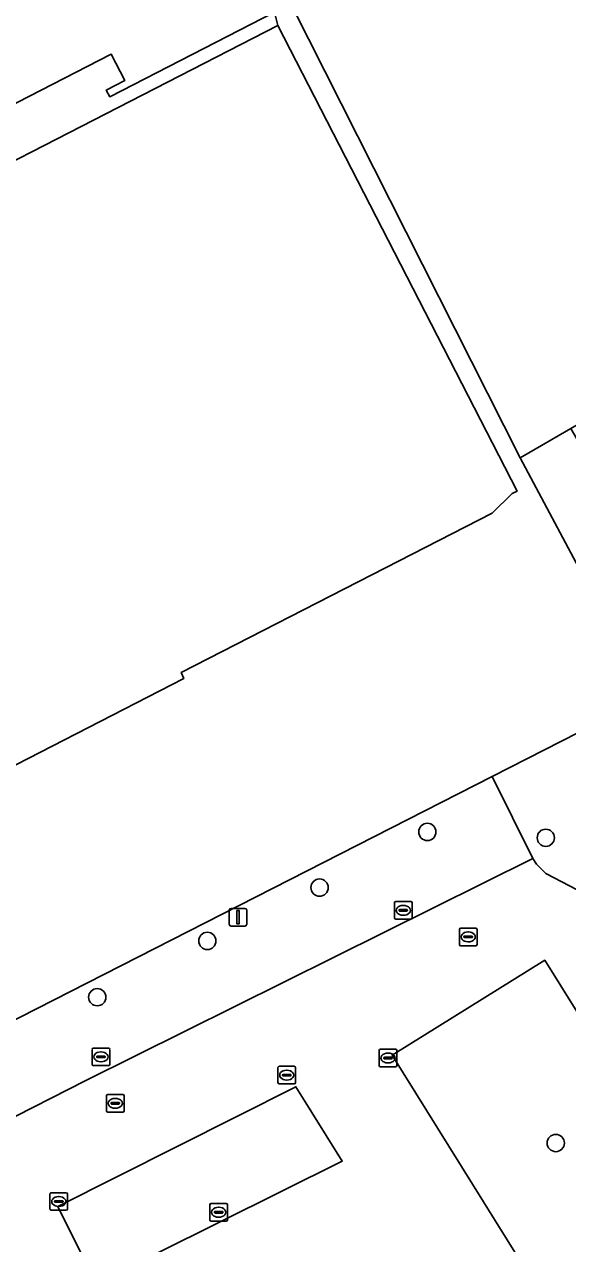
# Model space of a CAD drawing. Extents: x 158835 to 160077, y 386387 to 387778.
# Drawn here: x 159734 to 159764.8, y 387596.1 to 387665.3 of the extents above; entities that cross this region are included whole.
import ezdxf

# ---------------------------------------------------------------- set-up
doc = ezdxf.new("R2010")
doc.units = 0
for name, color, linetype in [('IMGEO_Boom', 7, 'Continuous'), ('IMGEO_Kolk', 7, 'Continuous'), ('IMGEO_Lichtmast', 7, 'Continuous'), ('IMGEO_Pand', 7, 'Continuous'), ('IMGEO_Parkeervlak_open', 7, 'Continuous'), ('IMGEO_Rijbaan_lokaal_open', 7, 'Continuous'), ('IMGEO_Rioolput', 7, 'Continuous'), ('IMGEO_Voetpad_open', 7, 'Continuous')]:
    doc.layers.add(name, color=color, linetype=linetype)

msp = doc.modelspace()

# ---------------------------------------------------------------- linework, layer by layer
at = {"layer": 'IMGEO_Boom'}
for centre in [(159756.845, 387619.453), (159763.557, 387619.119), (159750.734, 387616.296), (159744.373, 387613.272), (159738.134, 387610.079), (159764.123, 387601.805)]:
    msp.add_circle(centre, 0.489, dxfattribs=at)
at = {"layer": 'IMGEO_Kolk'}
for p, q in [((159754.98, 387614.576), (159754.98, 387615.428)), ((159755.055, 387615.502), (159755.907, 387615.502)), ((159755.981, 387615.428), (159755.981, 387614.576)), ((159755.239, 387614.996), (159755.239, 387615.008)), ((159755.677, 387614.959), (159755.279, 387614.959)), ((159755.282, 387615.045), (159755.68, 387615.045)), ((159755.491, 387614.722), (159755.466, 387614.722)), ((159755.468, 387615.282), (159755.493, 387615.282)), ((159755.723, 387615.008), (159755.723, 387614.996)), ((159755.907, 387614.502), (159755.055, 387614.502)), ((159737.844, 387606.269), (159737.844, 387607.121)), ((159737.919, 387607.195), (159738.771, 387607.195)), ((159738.845, 387607.121), (159738.845, 387606.269)), ((159754.115, 387606.201), (159754.115, 387607.053)), ((159754.19, 387607.127), (159755.042, 387607.127)), ((159755.116, 387607.053), (159755.116, 387606.201)), ((159738.103, 387606.689), (159738.103, 387606.701)), ((159738.541, 387606.652), (159738.143, 387606.652)), ((159738.146, 387606.738), (159738.544, 387606.738)), ((159738.355, 387606.415), (159738.33, 387606.415)), ((159738.332, 387606.975), (159738.357, 387606.975)), ((159738.587, 387606.701), (159738.587, 387606.689)), ((159754.374, 387606.621), (159754.374, 387606.633)), ((159754.812, 387606.584), (159754.414, 387606.584)), ((159754.417, 387606.67), (159754.815, 387606.67)), ((159754.626, 387606.347), (159754.601, 387606.347)), ((159754.603, 387606.907), (159754.628, 387606.907)), ((159754.858, 387606.633), (159754.858, 387606.621)), ((159738.771, 387606.195), (159737.919, 387606.195)), ((159748.377, 387605.231), (159748.377, 387606.083)), ((159748.452, 387606.157), (159749.304, 387606.157)), ((159748.636, 387605.651), (159748.636, 387605.663)), ((159748.679, 387605.7), (159749.077, 387605.7)), ((159748.865, 387605.937), (159748.89, 387605.937)), ((159749.12, 387605.663), (159749.12, 387605.651)), ((159749.378, 387606.083), (159749.378, 387605.231)), ((159755.042, 387606.127), (159754.19, 387606.127)), ((159749.304, 387605.157), (159748.452, 387605.157)), ((159749.074, 387605.614), (159748.676, 387605.614)), ((159748.888, 387605.377), (159748.863, 387605.377)), ((159735.455, 387598.064), (159735.455, 387598.916)), ((159735.53, 387598.99), (159736.382, 387598.99)), ((159735.943, 387598.77), (159735.968, 387598.77)), ((159736.456, 387598.916), (159736.456, 387598.064)), ((159735.714, 387598.484), (159735.714, 387598.496)), ((159736.152, 387598.447), (159735.754, 387598.447)), ((159735.757, 387598.533), (159736.155, 387598.533)), ((159735.966, 387598.21), (159735.941, 387598.21)), ((159736.198, 387598.496), (159736.198, 387598.484)), ((159744.517, 387597.454), (159744.517, 387598.306)), ((159744.592, 387598.38), (159745.444, 387598.38)), ((159745.005, 387598.16), (159745.03, 387598.16)), ((159745.518, 387598.306), (159745.518, 387597.454)), ((159736.382, 387597.99), (159735.53, 387597.99)), ((159745.444, 387597.38), (159744.592, 387597.38)), ((159744.776, 387597.874), (159744.776, 387597.886)), ((159745.214, 387597.837), (159744.816, 387597.837)), ((159744.819, 387597.923), (159745.217, 387597.923)), ((159745.028, 387597.6), (159745.003, 387597.6)), ((159745.26, 387597.886), (159745.26, 387597.874))]:
    msp.add_line(p, q, dxfattribs=at)
for points in [[(159754.98, 387614.576), (159754.98, 387615.428)], [(159755.055, 387615.502), (159755.907, 387615.502)], [(159755.981, 387615.428), (159755.981, 387614.576)], [(159755.907, 387614.502), (159755.055, 387614.502)], [(159737.844, 387606.269), (159737.844, 387607.121)], [(159737.919, 387607.195), (159738.771, 387607.195)], [(159738.845, 387607.121), (159738.845, 387606.269)], [(159754.115, 387606.201), (159754.115, 387607.053)], [(159754.19, 387607.127), (159755.042, 387607.127)], [(159755.116, 387607.053), (159755.116, 387606.201)], [(159738.771, 387606.195), (159737.919, 387606.195)], [(159748.377, 387605.231), (159748.377, 387606.083)], [(159748.452, 387606.157), (159749.304, 387606.157)], [(159749.378, 387606.083), (159749.378, 387605.231)], [(159755.042, 387606.127), (159754.19, 387606.127)], [(159749.304, 387605.157), (159748.452, 387605.157)], [(159735.455, 387598.064), (159735.455, 387598.916)], [(159735.53, 387598.99), (159736.382, 387598.99)], [(159736.456, 387598.916), (159736.456, 387598.064)], [(159744.517, 387597.454), (159744.517, 387598.306)], [(159744.592, 387598.38), (159745.444, 387598.38)], [(159745.518, 387598.306), (159745.518, 387597.454)], [(159736.382, 387597.99), (159735.53, 387597.99)], [(159745.444, 387597.38), (159744.592, 387597.38)]]:
    msp.add_lwpolyline(points, dxfattribs=at)
for centre, radius, start, end in [((159755.057, 387615.426), 0.0765, 91.55205, 178.44795), ((159755.057, 387615.426), 0.0765, 91.55205, 178.44795), ((159755.905, 387615.426), 0.0765, 1.55205, 88.44795), ((159755.905, 387615.426), 0.0765, 1.55205, 88.44795), ((159755.279, 387615.005), 0.0403, 85.87752, 175.75265), ((159755.276, 387614.995), 0.0366, 178.93798, 274.71019), ((159755.68, 387615.002), 0.043, 264.86636, 352.45326), ((159755.684, 387615.007), 0.0386, 1.73085, 96.63898), ((159755.057, 387614.578), 0.0765, 181.55205, 268.44795), ((159755.057, 387614.578), 0.0765, 181.55205, 268.44795), ((159755.905, 387614.578), 0.0765, 271.55205, 358.44795), ((159755.905, 387614.578), 0.0765, 271.55205, 358.44795), ((159737.921, 387607.119), 0.0765, 91.55205, 178.44795), ((159737.921, 387607.119), 0.0765, 91.55205, 178.44795), ((159738.769, 387607.119), 0.0765, 1.55205, 88.44795), ((159738.769, 387607.119), 0.0765, 1.55205, 88.44795), ((159754.192, 387607.051), 0.0765, 91.55205, 178.44795), ((159754.192, 387607.051), 0.0765, 91.55205, 178.44795), ((159755.04, 387607.051), 0.0765, 1.55205, 88.44795), ((159755.04, 387607.051), 0.0765, 1.55205, 88.44795), ((159738.143, 387606.698), 0.0403, 85.87752, 175.75265), ((159738.14, 387606.688), 0.0366, 178.93798, 274.71019), ((159738.544, 387606.695), 0.043, 264.86636, 352.45326), ((159738.548, 387606.7), 0.0386, 1.73085, 96.63898), ((159754.414, 387606.63), 0.0403, 85.87752, 175.75265), ((159754.411, 387606.62), 0.0366, 178.93798, 274.71019), ((159754.815, 387606.627), 0.043, 264.86636, 352.45326), ((159754.819, 387606.632), 0.0386, 1.73085, 96.63898), ((159737.921, 387606.271), 0.0765, 181.55205, 268.44795), ((159737.921, 387606.271), 0.0765, 181.55205, 268.44795), ((159738.769, 387606.271), 0.0765, 271.55205, 358.44795), ((159738.769, 387606.271), 0.0765, 271.55205, 358.44795), ((159748.454, 387606.081), 0.0765, 91.55205, 178.44795), ((159748.454, 387606.081), 0.0765, 91.55205, 178.44795), ((159748.676, 387605.66), 0.0403, 85.87752, 175.75265), ((159748.673, 387605.65), 0.0366, 178.93798, 274.71019), ((159749.077, 387605.657), 0.043, 264.86636, 352.45326), ((159749.081, 387605.662), 0.0386, 1.73085, 96.63898), ((159749.302, 387606.081), 0.0765, 1.55205, 88.44795), ((159749.302, 387606.081), 0.0765, 1.55205, 88.44795), ((159754.192, 387606.203), 0.0765, 181.55205, 268.44795), ((159754.192, 387606.203), 0.0765, 181.55205, 268.44795), ((159755.04, 387606.203), 0.0765, 271.55205, 358.44795), ((159755.04, 387606.203), 0.0765, 271.55205, 358.44795), ((159748.454, 387605.233), 0.0765, 181.55205, 268.44795), ((159748.454, 387605.233), 0.0765, 181.55205, 268.44795), ((159749.302, 387605.233), 0.0765, 271.55205, 358.44795), ((159749.302, 387605.233), 0.0765, 271.55205, 358.44795), ((159735.532, 387598.914), 0.0765, 91.55205, 178.44795), ((159735.532, 387598.914), 0.0765, 91.55205, 178.44795), ((159736.38, 387598.914), 0.0765, 1.55205, 88.44795), ((159736.38, 387598.914), 0.0765, 1.55205, 88.44795), ((159735.532, 387598.066), 0.0765, 181.55205, 268.44795), ((159735.532, 387598.066), 0.0765, 181.55205, 268.44795), ((159735.754, 387598.493), 0.0403, 85.87752, 175.75265), ((159735.751, 387598.483), 0.0366, 178.93798, 274.71019), ((159736.155, 387598.49), 0.043, 264.86636, 352.45326), ((159736.159, 387598.495), 0.0386, 1.73085, 96.63898), ((159736.38, 387598.066), 0.0765, 271.55205, 358.44795), ((159736.38, 387598.066), 0.0765, 271.55205, 358.44795), ((159744.594, 387598.304), 0.0765, 91.55205, 178.44795), ((159744.594, 387598.304), 0.0765, 91.55205, 178.44795), ((159745.442, 387598.304), 0.0765, 1.55205, 88.44795), ((159745.442, 387598.304), 0.0765, 1.55205, 88.44795), ((159744.594, 387597.456), 0.0765, 181.55205, 268.44795), ((159744.594, 387597.456), 0.0765, 181.55205, 268.44795), ((159744.816, 387597.883), 0.0403, 85.87752, 175.75265), ((159744.813, 387597.873), 0.0366, 178.93798, 274.71019), ((159745.217, 387597.88), 0.043, 264.86636, 352.45326), ((159745.221, 387597.885), 0.0386, 1.73085, 96.63898), ((159745.442, 387597.456), 0.0765, 271.55205, 358.44795), ((159745.442, 387597.456), 0.0765, 271.55205, 358.44795)]:
    msp.add_arc(centre, radius, start, end, dxfattribs=at)
for centre, major_axis, ratio, start_param, end_param in [((159755.467, 387615.002), (-0.387, 0.002), 0.722429, 4.712389, 7.853982), ((159755.492, 387615.002), (-0.39, 0.002), 0.717154, 1.570796, 4.712389), ((159738.331, 387606.695), (-0.387, 0.002), 0.722429, 4.712389, 7.853982), ((159738.356, 387606.695), (-0.39, 0.002), 0.717154, 1.570796, 4.712389), ((159754.602, 387606.627), (-0.387, 0.002), 0.722429, 4.712389, 7.853982), ((159754.627, 387606.627), (-0.39, 0.002), 0.717154, 1.570796, 4.712389), ((159748.864, 387605.657), (-0.387, 0.002), 0.722429, 4.712389, 7.853982), ((159748.889, 387605.657), (-0.39, 0.002), 0.717154, 1.570796, 4.712389), ((159735.942, 387598.49), (-0.387, 0.002), 0.722429, 4.712389, 7.853982), ((159735.967, 387598.49), (-0.39, 0.002), 0.717154, 1.570796, 4.712389), ((159745.004, 387597.88), (-0.387, 0.002), 0.722429, 4.712389, 7.853982), ((159745.029, 387597.88), (-0.39, 0.002), 0.717154, 1.570796, 4.712389)]:
    msp.add_ellipse(centre, major_axis=major_axis, ratio=ratio, start_param=start_param, end_param=end_param, dxfattribs=at)
at = {"layer": 'IMGEO_Lichtmast'}
for p, q in [((159745.617, 387614.216), (159745.617, 387615.016)), ((159745.617, 387615.016), (159745.617, 387614.216)), ((159745.717, 387615.116), (159746.507, 387615.116)), ((159746.507, 387615.116), (159745.717, 387615.116)), ((159746.607, 387615.016), (159746.607, 387614.216)), ((159746.607, 387614.216), (159746.607, 387615.016)), ((159746.507, 387614.116), (159745.717, 387614.116)), ((159745.717, 387614.116), (159746.507, 387614.116))]:
    msp.add_line(p, q, dxfattribs=at)
msp.add_lwpolyline([(159746.037, 387614.991), (159746.187, 387614.991), (159746.187, 387614.241), (159746.037, 387614.241), (159746.037, 387614.991)], dxfattribs=at)
for centre, start, end in [((159745.717, 387615.016), 90, 180), ((159745.717, 387615.016), 90, 180), ((159746.507, 387615.016), 0, 90), ((159746.507, 387615.016), 360, 90), ((159745.717, 387614.216), 180, 270), ((159745.717, 387614.216), 180, 270), ((159746.507, 387614.216), 270, 0), ((159746.507, 387614.216), 270, 0)]:
    msp.add_arc(centre, 0.1, start, end, dxfattribs=at)
at = {"layer": 'IMGEO_Pand'}
for points in [[(159765.293, 387716.503), (159747.329, 387706.087), (159743.113, 387703.642), (159742.412, 387704.854), (159732.566, 387699.157), (159762.112, 387640.672), (159762.238, 387640.745), (159764.974, 387642.33), (159773.063, 387647.016), (159773.589, 387647.321), (159774.9, 387648.081), (159777.252, 387644.019), (159782.411, 387647.008), (159779.523, 387651.993), (159798.927, 387663.23)], [(159754.481, 387634.44), (159760.51, 387637.538), (159761.651, 387638.642), (159761.934, 387638.789), (159748.37, 387665.194), (159740.715, 387661.261), (159700.735, 387640.724), (159697.81, 387639.222), (159709.576, 387616.371), (159710.335, 387616.75), (159710.853, 387615.52), (159714.486, 387614.345), (159715.628, 387615.035), (159716.047, 387614.288), (159716.643, 387614.594), (159717.412, 387613.101), (159725.488, 387617.252), (159724.719, 387618.746), (159743.039, 387628.162), (159742.892, 387628.49)]]:
    msp.add_lwpolyline(points, close=True, dxfattribs=at)
msp.add_lwpolyline([(159725.602, 387656.726), (159738.929, 387663.567), (159739.696, 387662.072), (159738.646, 387661.533), (159738.843, 387661.151), (159748.179, 387665.955), (159738.337, 387685.054), (159733.741, 387693.971)], dxfattribs=at)
at = {"layer": 'IMGEO_Parkeervlak_open'}
for points in [[(159717.48, 387600.648), (159760.51, 387622.6), (159769.336, 387627.103), (159762.112, 387640.672), (159732.566, 387699.157)], [(159731.546, 387698.603), (159738.387, 387685.081), (159738.337, 387685.054), (159748.179, 387665.955), (159748.37, 387665.194), (159761.934, 387638.789), (159761.651, 387638.642), (159760.51, 387637.538), (159754.481, 387634.44), (159742.892, 387628.49), (159743.039, 387628.162), (159724.719, 387618.746)]]:
    msp.add_lwpolyline(points, dxfattribs=at)
for points in [[(159762.829, 387617.936), (159760.51, 387622.6), (159717.48, 387600.648), (159719.704, 387596.289), (159737.483, 387605.359)], [(159803.054, 387548.62), (159802.97, 387548.816), (159763.499, 387612.177), (159754.846, 387606.792), (159794.401, 387543.235)], [(159749.397, 387605.001), (159735.891, 387598.205), (159738.075, 387593.83), (159752.019, 387600.787)]]:
    msp.add_lwpolyline(points, close=True, dxfattribs=at)
at = {"layer": 'IMGEO_Rijbaan_lokaal_open'}
for points in [[(159788.908, 387681.854), (159800.729, 387663.076), (159798.016, 387661.501), (159799.817, 387658.398), (159782.763, 387648.497), (159784.022, 387646.323), (159776.643, 387642.049), (159773.589, 387647.321), (159773.063, 387647.016), (159774.863, 387643.909), (159766.775, 387639.222), (159764.974, 387642.33), (159762.238, 387640.745), (159762.112, 387640.672), (159769.336, 387627.103), (159772.788, 387617.13), (159774.872, 387613.934), (159776.16, 387611.958), (159776.561, 387611.397), (159779.495, 387613.258), (159795.065, 387623.091), (159796.725, 387624.136), (159817.904, 387637.392), (159821.753, 387639.801)], [(159767.114, 387615.238), (159763.563, 387617.102), (159763.038, 387617.629), (159762.829, 387617.936), (159737.483, 387605.359), (159719.704, 387596.289), (159717.48, 387600.648), (159712.492, 387598.103), (159713.37, 387596.326), (159713.445, 387596.121)]]:
    msp.add_lwpolyline(points, dxfattribs=at)
for points in [[(159803.054, 387548.62), (159794.401, 387543.235), (159754.846, 387606.792), (159763.499, 387612.177), (159802.97, 387548.816)], [(159735.891, 387598.205), (159749.397, 387605.001), (159752.019, 387600.787), (159738.075, 387593.83)]]:
    msp.add_lwpolyline(points, close=True, dxfattribs=at)
at = {"layer": 'IMGEO_Rioolput'}
for p, q in [((159758.658, 387613.072), (159758.658, 387613.924)), ((159758.733, 387613.998), (159759.585, 387613.998)), ((159759.659, 387613.924), (159759.659, 387613.072)), ((159758.917, 387613.492), (159758.917, 387613.504)), ((159759.355, 387613.455), (159758.957, 387613.455)), ((159758.96, 387613.541), (159759.358, 387613.541)), ((159759.146, 387613.778), (159759.171, 387613.778)), ((159759.401, 387613.504), (159759.401, 387613.492)), ((159759.585, 387612.998), (159758.733, 387612.998)), ((159759.169, 387613.218), (159759.144, 387613.218)), ((159738.656, 387603.634), (159738.656, 387604.486)), ((159738.731, 387604.56), (159739.583, 387604.56)), ((159739.144, 387604.34), (159739.169, 387604.34)), ((159739.657, 387604.486), (159739.657, 387603.634)), ((159739.583, 387603.56), (159738.731, 387603.56)), ((159738.915, 387604.054), (159738.915, 387604.066)), ((159739.353, 387604.017), (159738.955, 387604.017)), ((159738.958, 387604.103), (159739.356, 387604.103)), ((159739.167, 387603.78), (159739.142, 387603.78)), ((159739.399, 387604.066), (159739.399, 387604.054))]:
    msp.add_line(p, q, dxfattribs=at)
for points in [[(159758.658, 387613.072), (159758.658, 387613.924)], [(159758.733, 387613.998), (159759.585, 387613.998)], [(159759.659, 387613.924), (159759.659, 387613.072)], [(159759.585, 387612.998), (159758.733, 387612.998)], [(159738.656, 387603.634), (159738.656, 387604.486)], [(159738.731, 387604.56), (159739.583, 387604.56)], [(159739.657, 387604.486), (159739.657, 387603.634)], [(159739.583, 387603.56), (159738.731, 387603.56)]]:
    msp.add_lwpolyline(points, dxfattribs=at)
for centre, radius, start, end in [((159758.735, 387613.922), 0.0765, 91.55205, 178.44795), ((159758.735, 387613.922), 0.0765, 91.55205, 178.44795), ((159759.583, 387613.922), 0.0765, 1.55205, 88.44795), ((159759.583, 387613.922), 0.0765, 1.55205, 88.44795), ((159758.957, 387613.501), 0.0403, 85.87752, 175.75265), ((159758.954, 387613.491), 0.0366, 178.93798, 274.71019), ((159759.358, 387613.498), 0.043, 264.86636, 352.45326), ((159759.362, 387613.503), 0.0386, 1.73085, 96.63898), ((159758.735, 387613.074), 0.0765, 181.55205, 268.44795), ((159758.735, 387613.074), 0.0765, 181.55205, 268.44795), ((159759.583, 387613.074), 0.0765, 271.55205, 358.44795), ((159759.583, 387613.074), 0.0765, 271.55205, 358.44795), ((159738.733, 387604.484), 0.0765, 91.55205, 178.44795), ((159738.733, 387604.484), 0.0765, 91.55205, 178.44795), ((159739.581, 387604.484), 0.0765, 1.55205, 88.44795), ((159739.581, 387604.484), 0.0765, 1.55205, 88.44795), ((159738.733, 387603.636), 0.0765, 181.55205, 268.44795), ((159738.733, 387603.636), 0.0765, 181.55205, 268.44795), ((159738.955, 387604.063), 0.0403, 85.87752, 175.75265), ((159738.952, 387604.053), 0.0366, 178.93798, 274.71019), ((159739.356, 387604.06), 0.043, 264.86636, 352.45326), ((159739.36, 387604.065), 0.0386, 1.73085, 96.63898), ((159739.581, 387603.636), 0.0765, 271.55205, 358.44795), ((159739.581, 387603.636), 0.0765, 271.55205, 358.44795)]:
    msp.add_arc(centre, radius, start, end, dxfattribs=at)
for centre, major_axis, ratio, start_param, end_param in [((159759.145, 387613.498), (-0.387, 0.002), 0.722429, 4.712389, 7.853982), ((159759.17, 387613.498), (-0.39, 0.002), 0.717154, 1.570796, 4.712389), ((159739.143, 387604.06), (-0.387, 0.002), 0.722429, 4.712389, 7.853982), ((159739.168, 387604.06), (-0.39, 0.002), 0.717154, 1.570796, 4.712389)]:
    msp.add_ellipse(centre, major_axis=major_axis, ratio=ratio, start_param=start_param, end_param=end_param, dxfattribs=at)
at = {"layer": 'IMGEO_Voetpad_open'}
msp.add_lwpolyline([(159740.715, 387661.261), (159748.37, 387665.194), (159748.179, 387665.955), (159738.843, 387661.151), (159738.646, 387661.533), (159739.696, 387662.072), (159738.929, 387663.567), (159725.602, 387656.726), (159726.37, 387655.231), (159727.419, 387655.77), (159727.616, 387655.388), (159700.366, 387641.4), (159700.735, 387640.724)], close=True, dxfattribs=at)
msp.add_lwpolyline([(159768.624, 387614.926), (159772.609, 387617.122), (159772.788, 387617.13), (159769.336, 387627.103), (159760.51, 387622.6), (159762.829, 387617.936), (159763.038, 387617.629), (159763.563, 387617.102), (159767.114, 387615.238)], dxfattribs=at)

doc.saveas('drawing.dxf')
